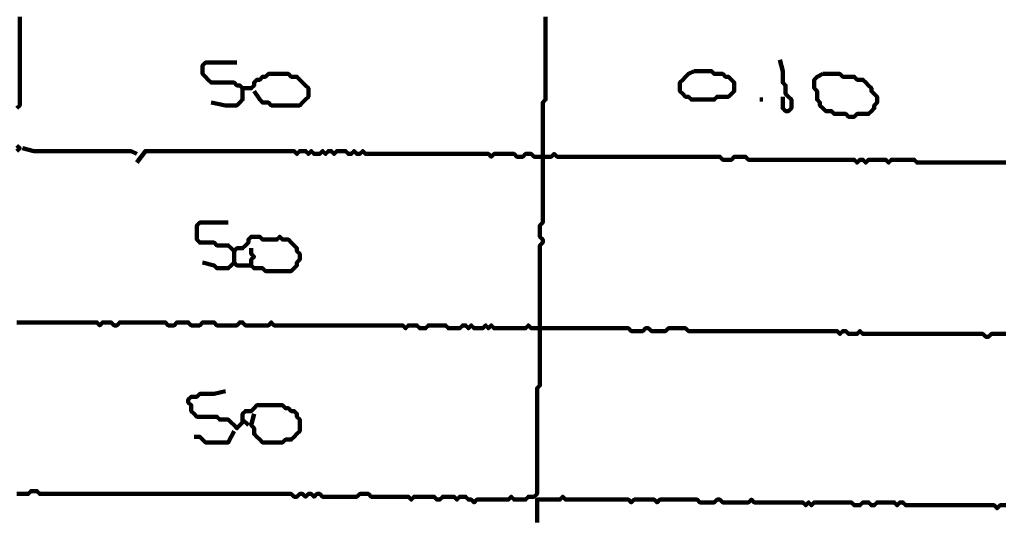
# Model space of a CAD drawing. Header units: metres. Extents: x 1959 to 4131, y 3282 to 4313.
# Tile 302 of 356: x 2425.42 to 2428.6, y 4303.21 to 4304.83. Entities that reach past the tile are written whole.
import ezdxf

# ---------------------------------------------------------------- set-up
doc = ezdxf.new("R2010")
doc.units = ezdxf.units.M
doc.layers.add('P', color=250, linetype='Continuous', lineweight=100)

msp = doc.modelspace()

# ---------------------------------------------------------------- linework, layer by layer
at = {"layer": 'P', "color": 0, "linetype": 'Continuous'}
for points in [[(2425.4171, 4304.8346), (2425.4171, 4304.8253), (2425.4171, 4304.8161), (2425.4171, 4304.8069), (2425.4171, 4304.7976), (2425.4171, 4304.7884), (2425.4171, 4304.7792), (2425.4171, 4304.7699), (2425.4171, 4304.7607), (2425.4171, 4304.7515), (2425.4171, 4304.7423), (2425.4171, 4304.733), (2425.4171, 4304.7238), (2425.4171, 4304.7146), (2425.4171, 4304.7053), (2425.4171, 4304.6961), (2425.4171, 4304.6869), (2425.4171, 4304.6776), (2425.4171, 4304.6684), (2425.4171, 4304.6592), (2425.4171, 4304.6499), (2425.4171, 4304.6407), (2425.4171, 4304.6315), (2425.4171, 4304.6223), (2425.4171, 4304.613), (2425.4171, 4304.6038), (2425.4171, 4304.5946), (2425.4171, 4304.5853), (2425.4171, 4304.5761), (2425.4171, 4304.5669), (2425.4171, 4304.5576), (2425.4171, 4304.5484), (2425.4079, 4304.5392)], [(2425.4079, 4303.293), (2425.4171, 4303.293), (2425.4263, 4303.293), (2425.4356, 4303.293), (2425.4448, 4303.293), (2425.454, 4303.3023), (2425.4632, 4303.3023), (2425.4725, 4303.3023), (2425.4817, 4303.293), (2425.4909, 4303.293), (2425.5002, 4303.293), (2425.5094, 4303.293), (2425.5186, 4303.293), (2425.5279, 4303.293), (2425.5371, 4303.293), (2425.5463, 4303.293), (2425.5556, 4303.293), (2425.5648, 4303.293), (2425.574, 4303.293), (2425.5832, 4303.293), (2425.5925, 4303.293), (2425.6017, 4303.293), (2425.6109, 4303.293), (2425.6202, 4303.293), (2425.6294, 4303.293), (2425.6386, 4303.293), (2425.6479, 4303.293), (2425.6571, 4303.293), (2425.6663, 4303.293), (2425.6756, 4303.293), (2425.6848, 4303.293), (2425.694, 4303.293), (2425.7032, 4303.293), (2425.7125, 4303.293), (2425.7217, 4303.293), (2425.7309, 4303.293), (2425.7402, 4303.293), (2425.7494, 4303.293), (2425.7586, 4303.293), (2425.7679, 4303.293), (2425.7771, 4303.293), (2425.7863, 4303.293), (2425.7956, 4303.293), (2425.8048, 4303.293), (2425.814, 4303.293), (2425.8232, 4303.293), (2425.8325, 4303.293), (2425.8417, 4303.293), (2425.8509, 4303.293), (2425.8602, 4303.293), (2425.8694, 4303.293), (2425.8786, 4303.293), (2425.8879, 4303.293), (2425.8971, 4303.293), (2425.9063, 4303.293), (2425.9156, 4303.293), (2425.9248, 4303.293), (2425.934, 4303.293), (2425.9432, 4303.293), (2425.9525, 4303.293), (2425.9617, 4303.293), (2425.9709, 4303.293), (2425.9802, 4303.293), (2425.9894, 4303.293), (2425.9986, 4303.293), (2426.0079, 4303.293), (2426.0171, 4303.293), (2426.0263, 4303.293), (2426.0356, 4303.293), (2426.0448, 4303.293), (2426.054, 4303.293), (2426.0632, 4303.293), (2426.0725, 4303.293), (2426.0817, 4303.293), (2426.0909, 4303.293), (2426.1002, 4303.293), (2426.1094, 4303.293), (2426.1186, 4303.293), (2426.1279, 4303.293), (2426.1371, 4303.293), (2426.1463, 4303.293), (2426.1556, 4303.293), (2426.1648, 4303.293), (2426.174, 4303.293), (2426.1832, 4303.293), (2426.1925, 4303.293), (2426.2017, 4303.293), (2426.2109, 4303.293), (2426.2202, 4303.293), (2426.2294, 4303.293), (2426.2386, 4303.293), (2426.2479, 4303.293), (2426.2571, 4303.293), (2426.2663, 4303.293), (2426.2756, 4303.293), (2426.2848, 4303.293), (2426.294, 4303.293), (2426.3032, 4303.2838), (2426.3125, 4303.2838), (2426.3217, 4303.293), (2426.3309, 4303.293), (2426.3402, 4303.2838), (2426.3494, 4303.293), (2426.3586, 4303.293), (2426.3679, 4303.2838), (2426.3771, 4303.293), (2426.3863, 4303.293), (2426.3956, 4303.2838), (2426.4048, 4303.2838), (2426.414, 4303.2838), (2426.4232, 4303.2838), (2426.4325, 4303.2838), (2426.4417, 4303.2838), (2426.4509, 4303.2838), (2426.4602, 4303.2838), (2426.4694, 4303.2838), (2426.4786, 4303.2838), (2426.4879, 4303.2838), (2426.4971, 4303.2838), (2426.5063, 4303.2838), (2426.5156, 4303.293), (2426.5248, 4303.293), (2426.534, 4303.293), (2426.5432, 4303.293), (2426.5525, 4303.2838), (2426.5617, 4303.2838), (2426.5709, 4303.2838), (2426.5802, 4303.2838), (2426.5894, 4303.2838), (2426.5986, 4303.2838), (2426.6079, 4303.2838), (2426.6171, 4303.2838), (2426.6263, 4303.2838), (2426.6356, 4303.2838), (2426.6448, 4303.2838), (2426.654, 4303.2838), (2426.6632, 4303.2838), (2426.6725, 4303.2838), (2426.6817, 4303.2746), (2426.6909, 4303.2838), (2426.7002, 4303.2838), (2426.7094, 4303.2838), (2426.7186, 4303.2838), (2426.7279, 4303.2838), (2426.7371, 4303.2838), (2426.7463, 4303.2838), (2426.7556, 4303.2838), (2426.7648, 4303.2746), (2426.774, 4303.2746), (2426.7832, 4303.2838), (2426.7925, 4303.2838), (2426.8017, 4303.2838), (2426.8109, 4303.2838), (2426.8202, 4303.2838), (2426.8294, 4303.2746), (2426.8386, 4303.2838), (2426.8479, 4303.2838), (2426.8571, 4303.2838), (2426.8663, 4303.2746), (2426.8756, 4303.2746), (2426.8848, 4303.2653), (2426.894, 4303.2746), (2426.9032, 4303.2746), (2426.9125, 4303.2746), (2426.9217, 4303.2746), (2426.9309, 4303.2746), (2426.9402, 4303.2746), (2426.9494, 4303.2746), (2426.9586, 4303.2746), (2426.9679, 4303.2746), (2426.9771, 4303.2746), (2426.9863, 4303.2746), (2426.9956, 4303.2746), (2427.0048, 4303.2838), (2427.014, 4303.2746), (2427.0232, 4303.2746), (2427.0325, 4303.2746), (2427.0417, 4303.2746), (2427.0509, 4303.2746), (2427.0602, 4303.2838), (2427.0694, 4303.2838), (2427.0786, 4303.2838), (2427.0879, 4303.293), (2427.0879, 4303.3023), (2427.0879, 4303.3115), (2427.0879, 4303.3207), (2427.0879, 4303.3299), (2427.0879, 4303.3392), (2427.0879, 4303.3484), (2427.0879, 4303.3576), (2427.0879, 4303.3669), (2427.0879, 4303.3761), (2427.0879, 4303.3853), (2427.0879, 4303.3946), (2427.0879, 4303.4038), (2427.0879, 4303.413), (2427.0879, 4303.4223), (2427.0879, 4303.4315), (2427.0879, 4303.4407), (2427.0879, 4303.4499), (2427.0879, 4303.4592), (2427.0879, 4303.4684), (2427.0879, 4303.4776), (2427.0879, 4303.4869), (2427.0879, 4303.4961), (2427.0879, 4303.5053), (2427.0879, 4303.5146), (2427.0879, 4303.5238), (2427.0879, 4303.533), (2427.0879, 4303.5423), (2427.0879, 4303.5515), (2427.0879, 4303.5607), (2427.0879, 4303.5699), (2427.0879, 4303.5792), (2427.0879, 4303.5884), (2427.0879, 4303.5976), (2427.0879, 4303.6069), (2427.0879, 4303.6161), (2427.0879, 4303.6253), (2427.0879, 4303.6346), (2427.0971, 4303.6438), (2427.0971, 4303.653), (2427.0971, 4303.6623), (2427.0971, 4303.6715), (2427.0971, 4303.6807), (2427.0971, 4303.6899), (2427.0971, 4303.6992), (2427.0971, 4303.7084), (2427.0971, 4303.7176), (2427.0971, 4303.7269), (2427.0971, 4303.7361), (2427.0971, 4303.7453), (2427.0971, 4303.7546), (2427.0971, 4303.7638), (2427.0971, 4303.773), (2427.0971, 4303.7823), (2427.0971, 4303.7915), (2427.0971, 4303.8007), (2427.0971, 4303.8099), (2427.0971, 4303.8192), (2427.0971, 4303.8284), (2427.0971, 4303.8376), (2427.0971, 4303.8469), (2427.0971, 4303.8561), (2427.0971, 4303.8653), (2427.0971, 4303.8746), (2427.0971, 4303.8838), (2427.0971, 4303.893), (2427.0971, 4303.9023), (2427.0971, 4303.9115), (2427.0971, 4303.9207), (2427.0971, 4303.9299), (2427.0971, 4303.9392), (2427.0971, 4303.9484), (2427.0971, 4303.9576), (2427.0971, 4303.9669), (2427.0971, 4303.9761), (2427.0971, 4303.9853), (2427.0971, 4303.9946), (2427.0971, 4304.0038), (2427.0971, 4304.013), (2427.0971, 4304.0223), (2427.0971, 4304.0315), (2427.0971, 4304.0407), (2427.0971, 4304.0499), (2427.0971, 4304.0592), (2427.0971, 4304.0684), (2427.0971, 4304.0776), (2427.0971, 4304.0869), (2427.0971, 4304.0961), (2427.1063, 4304.1053), (2427.1063, 4304.1146), (2427.0971, 4304.1238), (2427.0971, 4304.133), (2427.0971, 4304.1423), (2427.0971, 4304.1515), (2427.0971, 4304.1607), (2427.1063, 4304.1699), (2427.1063, 4304.1792), (2427.1063, 4304.1884), (2427.1063, 4304.1976), (2427.1063, 4304.2069), (2427.1063, 4304.2161), (2427.1063, 4304.2253), (2427.1063, 4304.2346), (2427.1063, 4304.2438), (2427.1063, 4304.253), (2427.1063, 4304.2623), (2427.1063, 4304.2715), (2427.1063, 4304.2807), (2427.1063, 4304.2899), (2427.1063, 4304.2992), (2427.1063, 4304.3084), (2427.1063, 4304.3176), (2427.1063, 4304.3269), (2427.1063, 4304.3361), (2427.1063, 4304.3453), (2427.1063, 4304.3546), (2427.1063, 4304.3638), (2427.1063, 4304.373), (2427.1063, 4304.3823), (2427.1063, 4304.3915), (2427.1063, 4304.4007), (2427.1063, 4304.4099), (2427.1063, 4304.4192), (2427.1063, 4304.4284), (2427.1063, 4304.4376), (2427.1063, 4304.4469), (2427.1063, 4304.4561), (2427.1063, 4304.4653), (2427.1063, 4304.4746), (2427.1063, 4304.4838), (2427.1063, 4304.493), (2427.1063, 4304.5023), (2427.1063, 4304.5115), (2427.1063, 4304.5207), (2427.1063, 4304.5299), (2427.1063, 4304.5392), (2427.1063, 4304.5484), (2427.1063, 4304.5576), (2427.1156, 4304.5669), (2427.1156, 4304.5761), (2427.1156, 4304.5853), (2427.1156, 4304.5946), (2427.1156, 4304.6038), (2427.1156, 4304.613), (2427.1156, 4304.6223), (2427.1156, 4304.6315), (2427.1156, 4304.6407), (2427.1156, 4304.6499), (2427.1156, 4304.6592), (2427.1156, 4304.6684), (2427.1156, 4304.6776), (2427.1156, 4304.6869), (2427.1156, 4304.6961), (2427.1156, 4304.7053), (2427.1156, 4304.7146), (2427.1156, 4304.7238), (2427.1156, 4304.733), (2427.1156, 4304.7423), (2427.1156, 4304.7515), (2427.1156, 4304.7607), (2427.1156, 4304.7699), (2427.1156, 4304.7792), (2427.1156, 4304.7884), (2427.1156, 4304.7976), (2427.1156, 4304.8069), (2427.1156, 4304.8161), (2427.1156, 4304.8253), (2427.1156, 4304.8346)], [(2426.174, 4304.5946), (2426.1925, 4304.5669), (2426.2017, 4304.5576), (2426.2109, 4304.5576), (2426.2202, 4304.5576), (2426.2294, 4304.5484), (2426.2386, 4304.5484), (2426.2479, 4304.5484), (2426.2571, 4304.5484), (2426.2663, 4304.5484), (2426.2756, 4304.5484), (2426.2848, 4304.5484), (2426.294, 4304.5484), (2426.3032, 4304.5484), (2426.3125, 4304.5484), (2426.3217, 4304.5484), (2426.3309, 4304.5576), (2426.3402, 4304.5669), (2426.3494, 4304.5761), (2426.3494, 4304.5853), (2426.3494, 4304.5946), (2426.3494, 4304.6038), (2426.3402, 4304.613), (2426.3309, 4304.6223), (2426.3217, 4304.6315), (2426.3125, 4304.6407), (2426.3032, 4304.6407), (2426.294, 4304.6407), (2426.2848, 4304.6499), (2426.2756, 4304.6499), (2426.2663, 4304.6499), (2426.2571, 4304.6499), (2426.2479, 4304.6499), (2426.2386, 4304.6499), (2426.2294, 4304.6499), (2426.2202, 4304.6499), (2426.2109, 4304.6407), (2426.2017, 4304.6407), (2426.1925, 4304.6315), (2426.1832, 4304.6315), (2426.174, 4304.6223), (2426.174, 4304.613), (2426.1648, 4304.6038), (2426.1556, 4304.6038), (2426.1463, 4304.6038), (2426.1371, 4304.6038), (2426.1279, 4304.613), (2426.1186, 4304.613), (2426.1094, 4304.6223), (2426.1002, 4304.6223), (2426.0909, 4304.6223), (2426.0817, 4304.6223), (2426.0725, 4304.6223), (2426.0632, 4304.6223), (2426.054, 4304.6223), (2426.0448, 4304.6223), (2426.0356, 4304.6223), (2426.0263, 4304.6315), (2426.0171, 4304.6407), (2426.0079, 4304.6499), (2426.0079, 4304.6592), (2426.0079, 4304.6684), (2426.0079, 4304.6776), (2426.0171, 4304.6869), (2426.0263, 4304.6869), (2426.0356, 4304.6869), (2426.0448, 4304.6869), (2426.054, 4304.6869), (2426.0632, 4304.6869), (2426.0725, 4304.6869), (2426.0817, 4304.6869), (2426.0909, 4304.6869), (2426.1186, 4304.6869)], [(2427.8725, 4304.6961), (2427.8817, 4304.6592), (2427.8817, 4304.6499), (2427.8817, 4304.6407), (2427.8817, 4304.6315), (2427.8817, 4304.6223), (2427.8909, 4304.613), (2427.8909, 4304.6038), (2427.8909, 4304.5946), (2427.8909, 4304.5853), (2427.9002, 4304.5761), (2427.9094, 4304.5669), (2427.9094, 4304.5576), (2427.9094, 4304.5484), (2427.9094, 4304.5392), (2427.9002, 4304.5299), (2427.8909, 4304.5299), (2427.8817, 4304.5392), (2427.8817, 4304.5484), (2427.8817, 4304.5576), (2427.8817, 4304.5761)], [(2427.5956, 4304.6592), (2427.6048, 4304.6592), (2427.614, 4304.6592), (2427.6232, 4304.6592), (2427.6325, 4304.6592), (2427.6417, 4304.6592), (2427.6509, 4304.6592), (2427.6602, 4304.6499), (2427.6694, 4304.6499), (2427.6786, 4304.6499), (2427.6879, 4304.6499), (2427.6971, 4304.6407), (2427.7063, 4304.6407), (2427.7156, 4304.6315), (2427.7248, 4304.6223), (2427.7248, 4304.613), (2427.7248, 4304.6038), (2427.7248, 4304.5946), (2427.7156, 4304.5853), (2427.7063, 4304.5761), (2427.6971, 4304.5761), (2427.6879, 4304.5761), (2427.6786, 4304.5761), (2427.6694, 4304.5761), (2427.6602, 4304.5669), (2427.6509, 4304.5669), (2427.6417, 4304.5669), (2427.6325, 4304.5669), (2427.6232, 4304.5669), (2427.614, 4304.5669), (2427.6048, 4304.5669), (2427.5956, 4304.5669), (2427.5863, 4304.5669), (2427.5771, 4304.5761), (2427.5679, 4304.5761), (2427.5586, 4304.5853), (2427.5494, 4304.5946), (2427.5494, 4304.6038), (2427.5494, 4304.613), (2427.5494, 4304.6223), (2427.5586, 4304.6315), (2427.5679, 4304.6407), (2427.5771, 4304.6499), (2427.5956, 4304.6592)], [(2428.0109, 4304.6499), (2428.0202, 4304.6499), (2428.0294, 4304.6499), (2428.0386, 4304.6499), (2428.0479, 4304.6499), (2428.0571, 4304.6499), (2428.0663, 4304.6499), (2428.0756, 4304.6407), (2428.0848, 4304.6407), (2428.094, 4304.6407), (2428.1032, 4304.6407), (2428.1125, 4304.6407), (2428.1217, 4304.6315), (2428.1309, 4304.6315), (2428.1402, 4304.6315), (2428.1494, 4304.6223), (2428.1586, 4304.613), (2428.1679, 4304.6038), (2428.1679, 4304.5946), (2428.1771, 4304.5853), (2428.1863, 4304.5761), (2428.1863, 4304.5669), (2428.1863, 4304.5576), (2428.1771, 4304.5484), (2428.1771, 4304.5392), (2428.1679, 4304.5299), (2428.1586, 4304.5207), (2428.1494, 4304.5207), (2428.1402, 4304.5207), (2428.1309, 4304.5207), (2428.1217, 4304.5207), (2428.1125, 4304.5115), (2428.1032, 4304.5115), (2428.094, 4304.5115), (2428.0848, 4304.5207), (2428.0756, 4304.5207), (2428.0663, 4304.5207), (2428.0571, 4304.5207), (2428.0479, 4304.5207), (2428.0386, 4304.5299), (2428.0294, 4304.5299), (2428.0202, 4304.5299), (2428.0109, 4304.5392), (2428.0017, 4304.5484), (2428.0017, 4304.5576), (2427.9925, 4304.5669), (2427.9925, 4304.5761), (2427.9925, 4304.5853), (2427.9925, 4304.5946), (2427.9832, 4304.6038), (2427.9832, 4304.613), (2427.9832, 4304.6223), (2427.9832, 4304.6315), (2427.9925, 4304.6407), (2428.0109, 4304.6499)], [(2426.1371, 4304.6038), (2426.1371, 4304.5669), (2426.1279, 4304.5576), (2426.1186, 4304.5484), (2426.1094, 4304.5484), (2426.1002, 4304.5484), (2426.0909, 4304.5484), (2426.0817, 4304.5484), (2426.0356, 4304.5576)], [(2427.8079, 4304.5669), (2427.8171, 4304.5669)], [(2425.4079, 4304.4192), (2425.4171, 4304.4099), (2425.4079, 4304.4007)], [(2425.4263, 4304.4099), (2425.4632, 4304.4007), (2425.4725, 4304.4007), (2425.4817, 4304.4007), (2425.4909, 4304.4007), (2425.5002, 4304.4007), (2425.5094, 4304.4007), (2425.5186, 4304.4007), (2425.5279, 4304.4007), (2425.5371, 4304.4007), (2425.5463, 4304.4007), (2425.5556, 4304.4007), (2425.5648, 4304.4007), (2425.574, 4304.4007), (2425.5832, 4304.4007), (2425.5925, 4304.4007), (2425.6017, 4304.4007), (2425.6109, 4304.4007), (2425.6202, 4304.4007), (2425.6294, 4304.4007), (2425.6386, 4304.4007), (2425.6479, 4304.4007), (2425.6571, 4304.4007), (2425.6663, 4304.4007), (2425.6756, 4304.4007), (2425.6848, 4304.4007), (2425.694, 4304.4007), (2425.7032, 4304.4007), (2425.7125, 4304.4007), (2425.7217, 4304.4007), (2425.7309, 4304.4007), (2425.7402, 4304.4007), (2425.7494, 4304.4007), (2425.7586, 4304.4007), (2425.7679, 4304.4007), (2425.7771, 4304.4007), (2425.7956, 4304.3915)], [(2428.6017, 4304.3638), (2428.5925, 4304.3638), (2428.5832, 4304.3638), (2428.574, 4304.3638), (2428.5648, 4304.3638), (2428.5556, 4304.3638), (2428.5463, 4304.3638), (2428.5371, 4304.3638), (2428.5279, 4304.3638), (2428.5186, 4304.3638), (2428.5094, 4304.3638), (2428.5002, 4304.3638), (2428.4909, 4304.3638), (2428.4817, 4304.3638), (2428.4725, 4304.3638), (2428.4632, 4304.3638), (2428.454, 4304.3638), (2428.4448, 4304.3638), (2428.4356, 4304.3638), (2428.4263, 4304.3638), (2428.4171, 4304.3638), (2428.4079, 4304.3638), (2428.3986, 4304.3638), (2428.3894, 4304.3638), (2428.3802, 4304.3638), (2428.3709, 4304.3638), (2428.3617, 4304.3638), (2428.3525, 4304.3638), (2428.3432, 4304.3638), (2428.334, 4304.3638), (2428.3248, 4304.3638), (2428.3156, 4304.3638), (2428.3063, 4304.373), (2428.2971, 4304.373), (2428.2879, 4304.373), (2428.2786, 4304.373), (2428.2694, 4304.373), (2428.2602, 4304.373), (2428.2509, 4304.373), (2428.2417, 4304.373), (2428.2325, 4304.373), (2428.2232, 4304.3638), (2428.214, 4304.373), (2428.2048, 4304.373), (2428.1956, 4304.373), (2428.1863, 4304.373), (2428.1771, 4304.373), (2428.1679, 4304.373), (2428.1586, 4304.373), (2428.1494, 4304.3638), (2428.1402, 4304.373), (2428.1309, 4304.373), (2428.1217, 4304.3638), (2428.1125, 4304.373), (2428.1032, 4304.373), (2428.094, 4304.373), (2428.0848, 4304.373), (2428.0756, 4304.373), (2428.0663, 4304.373), (2428.0571, 4304.373), (2428.0479, 4304.373), (2428.0386, 4304.373), (2428.0294, 4304.373), (2428.0202, 4304.373), (2428.0109, 4304.373), (2428.0017, 4304.373), (2427.9925, 4304.373), (2427.9832, 4304.373), (2427.974, 4304.373), (2427.9648, 4304.373), (2427.9556, 4304.373), (2427.9463, 4304.373), (2427.9371, 4304.373), (2427.9279, 4304.373), (2427.9186, 4304.373), (2427.9094, 4304.373), (2427.9002, 4304.373), (2427.8909, 4304.373), (2427.8817, 4304.373), (2427.8725, 4304.373), (2427.8632, 4304.373), (2427.854, 4304.373), (2427.8448, 4304.373), (2427.8356, 4304.373), (2427.8263, 4304.373), (2427.8171, 4304.373), (2427.8079, 4304.373), (2427.7986, 4304.373), (2427.7894, 4304.373), (2427.7802, 4304.373), (2427.7709, 4304.373), (2427.7617, 4304.3823), (2427.7525, 4304.3823), (2427.7432, 4304.3823), (2427.734, 4304.3823), (2427.7248, 4304.3823), (2427.7156, 4304.373), (2427.7063, 4304.373), (2427.6971, 4304.373), (2427.6879, 4304.373), (2427.6786, 4304.3823), (2427.6694, 4304.3823), (2427.6602, 4304.3823), (2427.6509, 4304.3823), (2427.6417, 4304.3823), (2427.6325, 4304.3823), (2427.6232, 4304.3823), (2427.614, 4304.3823), (2427.6048, 4304.3823), (2427.5956, 4304.3823), (2427.5863, 4304.3823), (2427.5771, 4304.3823), (2427.5679, 4304.3823), (2427.5586, 4304.3823), (2427.5494, 4304.3823), (2427.5402, 4304.3823), (2427.5309, 4304.3823), (2427.5217, 4304.3823), (2427.5125, 4304.3823), (2427.5032, 4304.3823), (2427.494, 4304.3823), (2427.4848, 4304.3823), (2427.4756, 4304.3823), (2427.4663, 4304.3823), (2427.4571, 4304.3823), (2427.4479, 4304.3823), (2427.4386, 4304.3823), (2427.4294, 4304.3823), (2427.4202, 4304.3823), (2427.4109, 4304.3823), (2427.4017, 4304.3823), (2427.3925, 4304.3823), (2427.3832, 4304.3823), (2427.374, 4304.3823), (2427.3648, 4304.3823), (2427.3556, 4304.3823), (2427.3463, 4304.3823), (2427.3371, 4304.3823), (2427.3279, 4304.3823), (2427.3186, 4304.3823), (2427.3094, 4304.3823), (2427.3002, 4304.3823), (2427.2909, 4304.3823), (2427.2817, 4304.3823), (2427.2725, 4304.3823), (2427.2632, 4304.3823), (2427.254, 4304.3823), (2427.2448, 4304.3823), (2427.2356, 4304.3823), (2427.2263, 4304.3823), (2427.2171, 4304.3823), (2427.2079, 4304.3823), (2427.1986, 4304.3823), (2427.1894, 4304.3823), (2427.1802, 4304.3823), (2427.1709, 4304.3823), (2427.1617, 4304.3823), (2427.1525, 4304.3823), (2427.1432, 4304.3915), (2427.134, 4304.3823), (2427.1248, 4304.3823), (2427.1156, 4304.3823), (2427.1063, 4304.3823), (2427.0971, 4304.3823), (2427.0879, 4304.3823), (2427.0786, 4304.3823), (2427.0694, 4304.3915), (2427.0602, 4304.3915), (2427.0509, 4304.3915), (2427.0417, 4304.3823), (2427.0325, 4304.3823), (2427.0232, 4304.3823), (2427.014, 4304.3915), (2427.0048, 4304.3915), (2426.9956, 4304.3915), (2426.9863, 4304.3915), (2426.9771, 4304.3915), (2426.9679, 4304.3915), (2426.9586, 4304.3915), (2426.9494, 4304.3915), (2426.9402, 4304.3823), (2426.9309, 4304.3915), (2426.9217, 4304.3915), (2426.9125, 4304.3915), (2426.9032, 4304.3915), (2426.894, 4304.3915), (2426.8848, 4304.3915), (2426.8756, 4304.3915), (2426.8663, 4304.3915), (2426.8571, 4304.3915), (2426.8479, 4304.3915), (2426.8386, 4304.3915), (2426.8294, 4304.3915), (2426.8202, 4304.3915), (2426.8109, 4304.3915), (2426.8017, 4304.3915), (2426.7925, 4304.3915), (2426.7832, 4304.3915), (2426.774, 4304.3915), (2426.7648, 4304.3915), (2426.7556, 4304.3915), (2426.7463, 4304.3915), (2426.7371, 4304.3915), (2426.7279, 4304.3915), (2426.7186, 4304.3915), (2426.7094, 4304.3915), (2426.7002, 4304.3915), (2426.6909, 4304.3915), (2426.6817, 4304.3915), (2426.6725, 4304.3915), (2426.6632, 4304.3915), (2426.654, 4304.3915), (2426.6448, 4304.3915), (2426.6356, 4304.3915), (2426.6263, 4304.3915), (2426.6171, 4304.3915), (2426.6079, 4304.3915), (2426.5986, 4304.3915), (2426.5894, 4304.3915), (2426.5802, 4304.3915), (2426.5709, 4304.3915), (2426.5617, 4304.3915), (2426.5525, 4304.3915), (2426.5432, 4304.3915), (2426.534, 4304.3915), (2426.5248, 4304.4007), (2426.5156, 4304.3915), (2426.5063, 4304.3915), (2426.4971, 4304.4007), (2426.4879, 4304.3915), (2426.4786, 4304.3915), (2426.4694, 4304.4007), (2426.4602, 4304.4007), (2426.4509, 4304.4007), (2426.4417, 4304.4007), (2426.4325, 4304.3915), (2426.4232, 4304.4007), (2426.414, 4304.4007), (2426.4048, 4304.3915), (2426.3956, 4304.4007), (2426.3863, 4304.3915), (2426.3771, 4304.3915), (2426.3679, 4304.3915), (2426.3586, 4304.4007), (2426.3494, 4304.3915), (2426.3402, 4304.4007), (2426.3309, 4304.4007), (2426.3217, 4304.4007), (2426.3125, 4304.3915), (2426.3032, 4304.4007), (2426.294, 4304.4007), (2426.2848, 4304.4007), (2426.2756, 4304.4007), (2426.2663, 4304.4007), (2426.2571, 4304.4007), (2426.2479, 4304.4007), (2426.2386, 4304.4007), (2426.2294, 4304.4007), (2426.2202, 4304.4007), (2426.2109, 4304.4007), (2426.2017, 4304.4007), (2426.1925, 4304.4007), (2426.1832, 4304.4007), (2426.174, 4304.4007), (2426.1648, 4304.4007), (2426.1556, 4304.4007), (2426.1463, 4304.4007), (2426.1371, 4304.4007), (2426.1279, 4304.4007), (2426.1186, 4304.4007), (2426.1094, 4304.4007), (2426.1002, 4304.4007), (2426.0909, 4304.4007), (2426.0817, 4304.4007), (2426.0725, 4304.4007), (2426.0632, 4304.4007), (2426.054, 4304.4007), (2426.0448, 4304.4007), (2426.0356, 4304.4007), (2426.0263, 4304.4007), (2426.0171, 4304.4007), (2426.0079, 4304.4007), (2425.9986, 4304.4007), (2425.9894, 4304.4007), (2425.9802, 4304.4007), (2425.9709, 4304.4007), (2425.9617, 4304.4007), (2425.9525, 4304.4007), (2425.9432, 4304.4007), (2425.934, 4304.4007), (2425.9248, 4304.4007), (2425.9156, 4304.4007), (2425.9063, 4304.4007), (2425.8971, 4304.4007), (2425.8879, 4304.4007), (2425.8786, 4304.4007), (2425.8694, 4304.4007), (2425.8602, 4304.4007), (2425.8509, 4304.4007), (2425.8417, 4304.4007), (2425.8325, 4304.4007), (2425.8232, 4304.4007), (2425.7956, 4304.3638)], [(2426.0079, 4304.0407), (2426.0448, 4304.0315), (2426.054, 4304.0223), (2426.0632, 4304.0223), (2426.0725, 4304.0223), (2426.0817, 4304.0223), (2426.0909, 4304.0223), (2426.1002, 4304.0315), (2426.1094, 4304.0407), (2426.1186, 4304.0315), (2426.1279, 4304.0315), (2426.1371, 4304.0315), (2426.1463, 4304.0315), (2426.1556, 4304.0315), (2426.1648, 4304.0315), (2426.174, 4304.0223), (2426.1832, 4304.0223), (2426.1925, 4304.0223), (2426.2017, 4304.0223), (2426.2109, 4304.013), (2426.2202, 4304.013), (2426.2294, 4304.013), (2426.2386, 4304.013), (2426.2479, 4304.013), (2426.2571, 4304.013), (2426.2663, 4304.013), (2426.2756, 4304.013), (2426.2848, 4304.013), (2426.294, 4304.013), (2426.3032, 4304.0223), (2426.3125, 4304.0315), (2426.3125, 4304.0407), (2426.3217, 4304.0499), (2426.3217, 4304.0592), (2426.3217, 4304.0684), (2426.3125, 4304.0776), (2426.3125, 4304.0869), (2426.3032, 4304.0961), (2426.294, 4304.1053), (2426.2848, 4304.1146), (2426.2756, 4304.1146), (2426.2663, 4304.1146), (2426.2571, 4304.1238), (2426.2479, 4304.1146), (2426.2386, 4304.1146), (2426.2294, 4304.1146), (2426.2202, 4304.1146), (2426.2109, 4304.1146), (2426.2017, 4304.1146), (2426.1925, 4304.1238), (2426.1832, 4304.1238), (2426.174, 4304.1238), (2426.1648, 4304.1238), (2426.1556, 4304.1146), (2426.1556, 4304.1053), (2426.1463, 4304.0961), (2426.1371, 4304.0869), (2426.1279, 4304.0869), (2426.1186, 4304.0869), (2426.1094, 4304.0776), (2426.1002, 4304.0869), (2426.0909, 4304.0961), (2426.0817, 4304.0961), (2426.0725, 4304.0961), (2426.0632, 4304.0961), (2426.054, 4304.0961), (2426.0448, 4304.1053), (2426.0356, 4304.1053), (2426.0263, 4304.1053), (2426.0171, 4304.1053), (2426.0079, 4304.1053), (2425.9986, 4304.1053), (2425.9894, 4304.1146), (2425.9894, 4304.1238), (2425.9894, 4304.133), (2425.9894, 4304.1423), (2425.9894, 4304.1515), (2425.9894, 4304.1607), (2425.9986, 4304.1699), (2426.0079, 4304.1699), (2426.0171, 4304.1699), (2426.0263, 4304.1699), (2426.0356, 4304.1699), (2426.0448, 4304.1699), (2426.0909, 4304.1699)], [(2426.1094, 4304.0776), (2426.1094, 4304.0407)], [(2426.1648, 4304.0869), (2426.1648, 4304.0684), (2426.174, 4304.0592), (2426.1648, 4304.0499), (2426.1648, 4304.0315)], [(2425.4079, 4303.8469), (2425.4171, 4303.8469), (2425.4263, 4303.8469), (2425.4356, 4303.8469), (2425.4448, 4303.8469), (2425.454, 4303.8469), (2425.4632, 4303.8469), (2425.4725, 4303.8469), (2425.4817, 4303.8469), (2425.4909, 4303.8469), (2425.5002, 4303.8469), (2425.5094, 4303.8469), (2425.5186, 4303.8469), (2425.5279, 4303.8469), (2425.5371, 4303.8469), (2425.5463, 4303.8469), (2425.5556, 4303.8469), (2425.5648, 4303.8469), (2425.574, 4303.8469), (2425.5832, 4303.8469), (2425.5925, 4303.8469), (2425.6017, 4303.8469), (2425.6109, 4303.8469), (2425.6202, 4303.8469), (2425.6294, 4303.8469), (2425.6386, 4303.8469), (2425.6479, 4303.8469), (2425.6571, 4303.8469), (2425.6663, 4303.8469), (2425.6756, 4303.8376), (2425.6848, 4303.8469), (2425.694, 4303.8469), (2425.7032, 4303.8469), (2425.7125, 4303.8469), (2425.7217, 4303.8376), (2425.7309, 4303.8376), (2425.7402, 4303.8469), (2425.7494, 4303.8469), (2425.7586, 4303.8469), (2425.7679, 4303.8469), (2425.7771, 4303.8469), (2425.7863, 4303.8469), (2425.7956, 4303.8469), (2425.8048, 4303.8469), (2425.814, 4303.8469), (2425.8232, 4303.8469), (2425.8325, 4303.8469), (2425.8417, 4303.8469), (2425.8509, 4303.8469), (2425.8602, 4303.8469), (2425.8694, 4303.8469), (2425.8786, 4303.8469), (2425.8879, 4303.8469), (2425.8971, 4303.8376), (2425.9063, 4303.8376), (2425.9156, 4303.8376), (2425.9248, 4303.8469), (2425.934, 4303.8469), (2425.9432, 4303.8469), (2425.9525, 4303.8469), (2425.9617, 4303.8469), (2425.9709, 4303.8376), (2425.9802, 4303.8376), (2425.9894, 4303.8376), (2425.9986, 4303.8376), (2426.0079, 4303.8469), (2426.0171, 4303.8469), (2426.0263, 4303.8469), (2426.0356, 4303.8469), (2426.0448, 4303.8469), (2426.054, 4303.8376), (2426.0632, 4303.8376), (2426.0725, 4303.8376), (2426.0817, 4303.8376), (2426.0909, 4303.8376), (2426.1002, 4303.8376), (2426.1094, 4303.8376), (2426.1186, 4303.8376), (2426.1279, 4303.8469), (2426.1371, 4303.8469), (2426.1463, 4303.8376), (2426.1556, 4303.8376), (2426.1648, 4303.8376), (2426.174, 4303.8376), (2426.1832, 4303.8376), (2426.1925, 4303.8376), (2426.2017, 4303.8376), (2426.2109, 4303.8376), (2426.2202, 4303.8376), (2426.2294, 4303.8469), (2426.2386, 4303.8376), (2426.2479, 4303.8376), (2426.2571, 4303.8376), (2426.2663, 4303.8376), (2426.2756, 4303.8376), (2426.2848, 4303.8376), (2426.294, 4303.8376), (2426.3032, 4303.8376), (2426.3125, 4303.8376), (2426.3217, 4303.8376), (2426.3309, 4303.8376), (2426.3402, 4303.8376), (2426.3494, 4303.8376), (2426.3586, 4303.8376), (2426.3679, 4303.8376), (2426.3771, 4303.8376), (2426.3863, 4303.8376), (2426.3956, 4303.8376), (2426.4048, 4303.8376), (2426.414, 4303.8376), (2426.4232, 4303.8376), (2426.4325, 4303.8376), (2426.4417, 4303.8376), (2426.4509, 4303.8376), (2426.4602, 4303.8376), (2426.4694, 4303.8376), (2426.4786, 4303.8376), (2426.4879, 4303.8376), (2426.4971, 4303.8376), (2426.5063, 4303.8376), (2426.5156, 4303.8376), (2426.5248, 4303.8376), (2426.534, 4303.8376), (2426.5432, 4303.8376), (2426.5525, 4303.8376), (2426.5617, 4303.8376), (2426.5709, 4303.8376), (2426.5802, 4303.8376), (2426.5894, 4303.8376), (2426.5986, 4303.8376), (2426.6079, 4303.8376), (2426.6171, 4303.8376), (2426.6263, 4303.8376), (2426.6356, 4303.8376), (2426.6448, 4303.8376), (2426.654, 4303.8376), (2426.6632, 4303.8284), (2426.6725, 4303.8376), (2426.6817, 4303.8376), (2426.6909, 4303.8376), (2426.7002, 4303.8376), (2426.7094, 4303.8284), (2426.7186, 4303.8284), (2426.7279, 4303.8284), (2426.7371, 4303.8376), (2426.7463, 4303.8376), (2426.7556, 4303.8376), (2426.7648, 4303.8376), (2426.774, 4303.8376), (2426.7832, 4303.8376), (2426.7925, 4303.8376), (2426.8017, 4303.8284), (2426.8109, 4303.8284), (2426.8202, 4303.8284), (2426.8294, 4303.8284), (2426.8386, 4303.8284), (2426.8479, 4303.8376), (2426.8571, 4303.8376), (2426.8663, 4303.8284), (2426.8756, 4303.8376), (2426.8848, 4303.8284), (2426.894, 4303.8284), (2426.9032, 4303.8284), (2426.9125, 4303.8284), (2426.9217, 4303.8376), (2426.9309, 4303.8284), (2426.9402, 4303.8376), (2426.9494, 4303.8284), (2426.9586, 4303.8284), (2426.9679, 4303.8284), (2426.9771, 4303.8284), (2426.9863, 4303.8284), (2426.9956, 4303.8284), (2427.0048, 4303.8284), (2427.014, 4303.8284), (2427.0232, 4303.8284), (2427.0325, 4303.8284), (2427.0417, 4303.8284), (2427.0509, 4303.8284), (2427.0602, 4303.8376), (2427.0694, 4303.8284), (2427.0786, 4303.8284), (2427.0879, 4303.8284), (2427.0971, 4303.8284), (2427.1063, 4303.8284), (2427.1156, 4303.8284), (2427.1248, 4303.8284), (2427.134, 4303.8284), (2427.1432, 4303.8284), (2427.1525, 4303.8284), (2427.1617, 4303.8284), (2427.1709, 4303.8284), (2427.1802, 4303.8284), (2427.1894, 4303.8284), (2427.1986, 4303.8284), (2427.2079, 4303.8284), (2427.2171, 4303.8284), (2427.2263, 4303.8284), (2427.2356, 4303.8284), (2427.2448, 4303.8284), (2427.254, 4303.8284), (2427.2632, 4303.8284), (2427.2725, 4303.8284), (2427.2817, 4303.8284), (2427.2909, 4303.8284), (2427.3002, 4303.8284), (2427.3094, 4303.8284), (2427.3186, 4303.8284), (2427.3279, 4303.8284), (2427.3371, 4303.8284), (2427.3463, 4303.8284), (2427.3556, 4303.8284), (2427.3648, 4303.8284), (2427.374, 4303.8284), (2427.3832, 4303.8284), (2427.3925, 4303.8192), (2427.4017, 4303.8192), (2427.4109, 4303.8192), (2427.4202, 4303.8192), (2427.4294, 4303.8192), (2427.4386, 4303.8284), (2427.4479, 4303.8284), (2427.4571, 4303.8192), (2427.4663, 4303.8192), (2427.4756, 4303.8192), (2427.4848, 4303.8192), (2427.494, 4303.8192), (2427.5032, 4303.8192), (2427.5125, 4303.8284), (2427.5217, 4303.8284), (2427.5309, 4303.8284), (2427.5402, 4303.8284), (2427.5494, 4303.8284), (2427.5586, 4303.8284), (2427.5679, 4303.8284), (2427.5771, 4303.8192), (2427.5863, 4303.8192), (2427.5956, 4303.8192), (2427.6048, 4303.8192), (2427.614, 4303.8192), (2427.6232, 4303.8192), (2427.6325, 4303.8192), (2427.6417, 4303.8192), (2427.6509, 4303.8192), (2427.6602, 4303.8192), (2427.6694, 4303.8192), (2427.6786, 4303.8192), (2427.6879, 4303.8192), (2427.6971, 4303.8192), (2427.7063, 4303.8192), (2427.7156, 4303.8192), (2427.7248, 4303.8192), (2427.734, 4303.8192), (2427.7432, 4303.8192), (2427.7525, 4303.8192), (2427.7617, 4303.8192), (2427.7709, 4303.8192), (2427.7802, 4303.8192), (2427.7894, 4303.8192), (2427.7986, 4303.8192), (2427.8079, 4303.8192), (2427.8171, 4303.8192), (2427.8263, 4303.8192), (2427.8356, 4303.8192), (2427.8448, 4303.8192), (2427.854, 4303.8192), (2427.8632, 4303.8192), (2427.8725, 4303.8192), (2427.8817, 4303.8192), (2427.8909, 4303.8192), (2427.9002, 4303.8192), (2427.9094, 4303.8192), (2427.9186, 4303.8192), (2427.9279, 4303.8192), (2427.9371, 4303.8192), (2427.9463, 4303.8192), (2427.9556, 4303.8192), (2427.9648, 4303.8192), (2427.974, 4303.8192), (2427.9832, 4303.8192), (2427.9925, 4303.8192), (2428.0017, 4303.8192), (2428.0109, 4303.8192), (2428.0202, 4303.8192), (2428.0294, 4303.8192), (2428.0386, 4303.8192), (2428.0479, 4303.8192), (2428.0571, 4303.8192), (2428.0663, 4303.8099), (2428.0756, 4303.8192), (2428.0848, 4303.8192), (2428.094, 4303.8099), (2428.1032, 4303.8099), (2428.1125, 4303.8099), (2428.1217, 4303.8099), (2428.1309, 4303.8192), (2428.1402, 4303.8099), (2428.1494, 4303.8099), (2428.1586, 4303.8099), (2428.1679, 4303.8099), (2428.1771, 4303.8099), (2428.1863, 4303.8099), (2428.1956, 4303.8099), (2428.2048, 4303.8099), (2428.214, 4303.8099), (2428.2232, 4303.8099), (2428.2325, 4303.8099), (2428.2417, 4303.8099), (2428.2509, 4303.8099), (2428.2602, 4303.8099), (2428.2694, 4303.8099), (2428.2786, 4303.8099), (2428.2879, 4303.8099), (2428.2971, 4303.8099), (2428.3063, 4303.8099), (2428.3156, 4303.8099), (2428.3248, 4303.8099), (2428.334, 4303.8099), (2428.3432, 4303.8099), (2428.3525, 4303.8099), (2428.3617, 4303.8099), (2428.3709, 4303.8099), (2428.3802, 4303.8099), (2428.3894, 4303.8099), (2428.3986, 4303.8099), (2428.4079, 4303.8099), (2428.4171, 4303.8099), (2428.4263, 4303.8099), (2428.4356, 4303.8099), (2428.4448, 4303.8099), (2428.454, 4303.8099), (2428.4632, 4303.8099), (2428.4725, 4303.8099), (2428.4817, 4303.8099), (2428.4909, 4303.8099), (2428.5002, 4303.8099), (2428.5094, 4303.8099), (2428.5186, 4303.8099), (2428.5279, 4303.8099), (2428.5371, 4303.8007), (2428.5463, 4303.8007), (2428.5556, 4303.8099), (2428.5648, 4303.8099), (2428.574, 4303.8099), (2428.5832, 4303.8099), (2428.5925, 4303.8099), (2428.6017, 4303.8099)], [(2426.174, 4303.5515), (2426.1648, 4303.5146), (2426.174, 4303.5053), (2426.174, 4303.4961), (2426.174, 4303.4869), (2426.1832, 4303.4776), (2426.1925, 4303.4684), (2426.2017, 4303.4592), (2426.2109, 4303.4592), (2426.2202, 4303.4592), (2426.2294, 4303.4592), (2426.2386, 4303.4592), (2426.2479, 4303.4592), (2426.2571, 4303.4592), (2426.2663, 4303.4592), (2426.2756, 4303.4684), (2426.2848, 4303.4684), (2426.294, 4303.4684), (2426.3032, 4303.4776), (2426.3125, 4303.4869), (2426.3217, 4303.4961), (2426.3217, 4303.5053), (2426.3217, 4303.5146), (2426.3217, 4303.5238), (2426.3217, 4303.533), (2426.3125, 4303.5423), (2426.3125, 4303.5515), (2426.3032, 4303.5607), (2426.294, 4303.5607), (2426.2848, 4303.5699), (2426.2756, 4303.5699), (2426.2663, 4303.5792), (2426.2571, 4303.5792), (2426.2479, 4303.5792), (2426.2386, 4303.5792), (2426.2294, 4303.5792), (2426.2202, 4303.5792), (2426.2109, 4303.5792), (2426.2017, 4303.5792), (2426.1925, 4303.5792), (2426.1832, 4303.5792), (2426.174, 4303.5699), (2426.1648, 4303.5607), (2426.1556, 4303.5607), (2426.1463, 4303.5607), (2426.1371, 4303.5515), (2426.1371, 4303.5423), (2426.1371, 4303.533), (2426.1371, 4303.5238), (2426.1279, 4303.5146), (2426.1186, 4303.5053), (2426.1094, 4303.5146), (2426.1002, 4303.5238), (2426.0909, 4303.533), (2426.0817, 4303.533), (2426.0725, 4303.533), (2426.0632, 4303.533), (2426.054, 4303.5423), (2426.0448, 4303.5423), (2426.0356, 4303.5423), (2426.0263, 4303.5423), (2426.0171, 4303.5423), (2426.0079, 4303.5423), (2425.9986, 4303.5423), (2425.9894, 4303.5423), (2425.9802, 4303.5515), (2425.9709, 4303.5607), (2425.9709, 4303.5699), (2425.9709, 4303.5792), (2425.9617, 4303.5884), (2425.9617, 4303.5976), (2425.9709, 4303.6069), (2425.9802, 4303.6069), (2425.9894, 4303.6069), (2425.9986, 4303.6161), (2426.0079, 4303.6161), (2426.0171, 4303.6161), (2426.0263, 4303.6161), (2426.0356, 4303.6161), (2426.0448, 4303.6161), (2426.0817, 4303.6253)], [(2426.1371, 4303.533), (2426.1556, 4303.5146)], [(2426.1094, 4303.4961), (2426.0909, 4303.4592), (2426.0817, 4303.4592), (2426.0725, 4303.4592), (2426.0632, 4303.4592), (2426.054, 4303.4592), (2426.0448, 4303.4592), (2426.0356, 4303.4592), (2426.0263, 4303.4592), (2426.0171, 4303.4592), (2426.0079, 4303.4684), (2425.9986, 4303.4776), (2425.9802, 4303.4776)], [(2427.0879, 4303.2007), (2427.0879, 4303.2099), (2427.0879, 4303.2192), (2427.0879, 4303.2284), (2427.0879, 4303.2376), (2427.0879, 4303.2469), (2427.0879, 4303.2561), (2427.0879, 4303.2653), (2427.0879, 4303.2746), (2427.0971, 4303.2746), (2427.1063, 4303.2746), (2427.1156, 4303.2746), (2427.1248, 4303.2746), (2427.134, 4303.2746), (2427.1432, 4303.2746), (2427.1525, 4303.2746), (2427.1617, 4303.2746), (2427.1709, 4303.2838), (2427.1802, 4303.2746), (2427.1894, 4303.2746), (2427.1986, 4303.2746), (2427.2079, 4303.2746), (2427.2171, 4303.2746), (2427.2263, 4303.2746), (2427.2356, 4303.2746), (2427.2448, 4303.2746), (2427.254, 4303.2746), (2427.2632, 4303.2746), (2427.2725, 4303.2746), (2427.2817, 4303.2746), (2427.2909, 4303.2746), (2427.3002, 4303.2746), (2427.3094, 4303.2746), (2427.3186, 4303.2746), (2427.3279, 4303.2746), (2427.3371, 4303.2746), (2427.3463, 4303.2746), (2427.3556, 4303.2746), (2427.3648, 4303.2746), (2427.374, 4303.2746), (2427.3832, 4303.2746), (2427.3925, 4303.2653), (2427.4017, 4303.2746), (2427.4109, 4303.2746), (2427.4202, 4303.2746), (2427.4294, 4303.2746), (2427.4386, 4303.2746), (2427.4479, 4303.2746), (2427.4571, 4303.2746), (2427.4663, 4303.2746), (2427.4756, 4303.2653), (2427.4848, 4303.2746), (2427.494, 4303.2746), (2427.5032, 4303.2746), (2427.5125, 4303.2746), (2427.5217, 4303.2746), (2427.5309, 4303.2746), (2427.5402, 4303.2746), (2427.5494, 4303.2746), (2427.5586, 4303.2746), (2427.5679, 4303.2746), (2427.5771, 4303.2746), (2427.5863, 4303.2746), (2427.5956, 4303.2746), (2427.6048, 4303.2746), (2427.614, 4303.2653), (2427.6232, 4303.2653), (2427.6325, 4303.2653), (2427.6417, 4303.2653), (2427.6509, 4303.2653), (2427.6602, 4303.2653), (2427.6694, 4303.2746), (2427.6786, 4303.2746), (2427.6879, 4303.2653), (2427.6971, 4303.2653), (2427.7063, 4303.2653), (2427.7156, 4303.2653), (2427.7248, 4303.2653), (2427.734, 4303.2653), (2427.7432, 4303.2653), (2427.7525, 4303.2653), (2427.7617, 4303.2653), (2427.7709, 4303.2653), (2427.7802, 4303.2746), (2427.7894, 4303.2653), (2427.7986, 4303.2653), (2427.8079, 4303.2653), (2427.8171, 4303.2653), (2427.8263, 4303.2653), (2427.8356, 4303.2653), (2427.8448, 4303.2653), (2427.854, 4303.2653), (2427.8632, 4303.2653), (2427.8725, 4303.2653), (2427.8817, 4303.2653), (2427.8909, 4303.2653), (2427.9002, 4303.2653), (2427.9094, 4303.2653), (2427.9186, 4303.2653), (2427.9279, 4303.2653), (2427.9371, 4303.2653), (2427.9463, 4303.2653), (2427.9556, 4303.2561), (2427.9648, 4303.2653), (2427.974, 4303.2561), (2427.9832, 4303.2653), (2427.9925, 4303.2653), (2428.0017, 4303.2653), (2428.0109, 4303.2653), (2428.0202, 4303.2653), (2428.0294, 4303.2653), (2428.0386, 4303.2653), (2428.0479, 4303.2653), (2428.0571, 4303.2653), (2428.0663, 4303.2653), (2428.0756, 4303.2653), (2428.0848, 4303.2653), (2428.094, 4303.2653), (2428.1032, 4303.2653), (2428.1125, 4303.2561), (2428.1217, 4303.2561), (2428.1309, 4303.2561), (2428.1402, 4303.2653), (2428.1494, 4303.2653), (2428.1586, 4303.2653), (2428.1679, 4303.2561), (2428.1771, 4303.2561), (2428.1863, 4303.2653), (2428.1956, 4303.2653), (2428.2048, 4303.2653), (2428.214, 4303.2653), (2428.2232, 4303.2653), (2428.2325, 4303.2653), (2428.2417, 4303.2653), (2428.2509, 4303.2561), (2428.2602, 4303.2653), (2428.2694, 4303.2653), (2428.2786, 4303.2561), (2428.2879, 4303.2561), (2428.2971, 4303.2561), (2428.3063, 4303.2561), (2428.3156, 4303.2561), (2428.3248, 4303.2561), (2428.334, 4303.2561), (2428.3432, 4303.2561), (2428.3525, 4303.2561), (2428.3617, 4303.2561), (2428.3709, 4303.2561), (2428.3802, 4303.2561), (2428.3894, 4303.2561), (2428.3986, 4303.2561), (2428.4079, 4303.2561), (2428.4171, 4303.2561), (2428.4263, 4303.2561), (2428.4356, 4303.2561), (2428.4448, 4303.2561), (2428.454, 4303.2561), (2428.4632, 4303.2561), (2428.4725, 4303.2561), (2428.4817, 4303.2561), (2428.4909, 4303.2561), (2428.5002, 4303.2561), (2428.5094, 4303.2561), (2428.5186, 4303.2561), (2428.5279, 4303.2561), (2428.5371, 4303.2561), (2428.5463, 4303.2561), (2428.5556, 4303.2561), (2428.5648, 4303.2561), (2428.574, 4303.2469), (2428.5832, 4303.2561), (2428.5925, 4303.2561), (2428.6017, 4303.2561)]]:
    msp.add_lwpolyline(points, dxfattribs=at)

doc.saveas('drawing.dxf')
